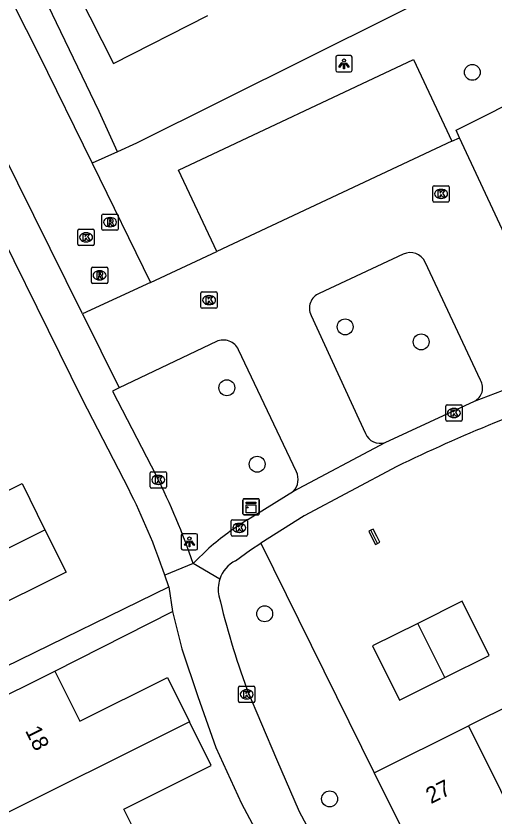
# Model space of a CAD drawing. Extents: x 157793 to 159380, y 380882 to 382313.
# Drawn here: x 158248.2 to 158277.71, y 381502.51 to 381551.82 of the extents above; entities that cross this region are included whole.
import ezdxf

# ---------------------------------------------------------------- set-up
doc = ezdxf.new("R2010")
doc.units = 0
for name, color, linetype in [('IMGEO_Boom', 7, 'Continuous'), ('IMGEO_Groenvoorziening', 7, 'Continuous'), ('IMGEO_Kast', 7, 'Continuous'), ('IMGEO_Kolk', 7, 'Continuous'), ('IMGEO_Lichtpunt', 7, 'Continuous'), ('IMGEO_Pand', 7, 'Continuous'), ('IMGEO_Pand_nummerreeks', 7, 'Continuous'), ('IMGEO_Rijbaan_lokaal_open', 7, 'Continuous'), ('IMGEO_Rioolput', 7, 'Continuous'), ('IMGEO_Voetpad_open', 7, 'Continuous')]:
    doc.layers.add(name, color=color, linetype=linetype)

msp = doc.modelspace()

# ---------------------------------------------------------------- linework, layer by layer
at = {"layer": 'IMGEO_Boom'}
for centre in [(158276.315, 381548.353), (158268.481, 381532.684), (158273.165, 381531.76), (158261.194, 381528.937), (158263.06, 381524.228), (158263.523, 381515.024), (158267.522, 381503.626)]:
    msp.add_circle(centre, 0.489, dxfattribs=at)
at = {"layer": 'IMGEO_Groenvoorziening'}
msp.add_lwpolyline([(158263.287, 381519.365), (158270.26, 381505.226)], dxfattribs=at)
at = {"layer": 'IMGEO_Kast'}
for p, q in [((158262.183, 381521.184), (158262.183, 381522.025)), ((158262.183, 381522.025), (158262.183, 381521.184)), ((158262.258, 381522.109), (158263.099, 381522.109)), ((158263.099, 381522.109), (158262.258, 381522.109)), ((158263.183, 381522.034), (158263.183, 381521.193)), ((158263.183, 381521.193), (158263.183, 381522.034)), ((158263.108, 381521.109), (158262.267, 381521.109)), ((158262.267, 381521.109), (158263.108, 381521.109))]:
    msp.add_line(p, q, dxfattribs=at)
for points in [[(158262.378, 381521.899), (158262.978, 381521.899), (158262.978, 381521.814), (158262.378, 381521.814), (158262.378, 381521.899)], [(158262.378, 381521.724), (158262.978, 381521.724), (158262.978, 381521.235), (158262.378, 381521.235), (158262.378, 381521.724)]]:
    msp.add_lwpolyline(points, dxfattribs=at)
msp.add_circle((158262.462, 381521.573), 0.0377, dxfattribs=at)
for centre, start, end in [((158262.261, 381522.031), 92.4484, 184.2845), ((158262.261, 381522.031), 92.4484, 184.2845), ((158263.105, 381522.031), 2.4484, 94.2845), ((158263.105, 381522.031), 2.4484, 94.2845), ((158262.261, 381521.187), 182.4484, 274.2845), ((158262.261, 381521.187), 182.4484, 274.2845), ((158263.105, 381521.187), 272.4484, 4.2845), ((158263.105, 381521.187), 272.4484, 4.2845)]:
    msp.add_arc(centre, 0.0779, start, end, dxfattribs=at)
at = {"layer": 'IMGEO_Kolk'}
for p, q in [((158273.889, 381540.446), (158273.889, 381541.298)), ((158273.964, 381541.372), (158274.816, 381541.372)), ((158274.377, 381541.152), (158274.402, 381541.152)), ((158274.89, 381541.298), (158274.89, 381540.446)), ((158274.4, 381540.592), (158274.375, 381540.592)), ((158274.816, 381540.372), (158273.964, 381540.372)), ((158252.017, 381537.773), (158252.017, 381538.625)), ((158252.092, 381538.699), (158252.944, 381538.699)), ((158252.505, 381538.479), (158252.53, 381538.479)), ((158253.018, 381538.625), (158253.018, 381537.773)), ((158252.944, 381537.699), (158252.092, 381537.699)), ((158252.528, 381537.919), (158252.503, 381537.919)), ((158259.594, 381533.908), (158259.594, 381534.76)), ((158259.669, 381534.834), (158260.521, 381534.834)), ((158260.082, 381534.614), (158260.107, 381534.614)), ((158260.595, 381534.76), (158260.595, 381533.908)), ((158260.105, 381534.054), (158260.08, 381534.054)), ((158260.521, 381533.834), (158259.669, 381533.834)), ((158274.681, 381526.958), (158274.681, 381527.81)), ((158274.756, 381527.884), (158275.608, 381527.884)), ((158275.169, 381527.664), (158275.194, 381527.664)), ((158275.682, 381527.81), (158275.682, 381526.958)), ((158275.608, 381526.884), (158274.756, 381526.884)), ((158275.192, 381527.104), (158275.167, 381527.104)), ((158256.469, 381522.84), (158256.469, 381523.692)), ((158256.544, 381523.766), (158257.396, 381523.766)), ((158257.47, 381523.692), (158257.47, 381522.84)), ((158256.957, 381523.546), (158256.982, 381523.546)), ((158257.396, 381522.766), (158256.544, 381522.766)), ((158256.98, 381522.986), (158256.955, 381522.986)), ((158261.459, 381519.885), (158261.459, 381520.737)), ((158261.534, 381520.811), (158262.386, 381520.811)), ((158262.46, 381520.737), (158262.46, 381519.885)), ((158261.947, 381520.591), (158261.972, 381520.591)), ((158262.386, 381519.811), (158261.534, 381519.811)), ((158261.97, 381520.031), (158261.945, 381520.031)), ((158261.913, 381509.64), (158261.913, 381510.492)), ((158261.988, 381510.566), (158262.84, 381510.566)), ((158262.914, 381510.492), (158262.914, 381509.64)), ((158262.401, 381510.346), (158262.426, 381510.346)), ((158262.84, 381509.566), (158261.988, 381509.566)), ((158262.424, 381509.786), (158262.399, 381509.786))]:
    msp.add_line(p, q, dxfattribs=at)
for points in [[(158273.889, 381540.446), (158273.889, 381541.298)], [(158273.964, 381541.372), (158274.816, 381541.372)], [(158274.21, 381541.072), (158274.333, 381541.072), (158274.333, 381540.921), (158274.463, 381541.072), (158274.627, 381541.072), (158274.481, 381540.921), (158274.634, 381540.672), (158274.482, 381540.672), (158274.397, 381540.836), (158274.333, 381540.769), (158274.333, 381540.672), (158274.21, 381540.672), (158274.21, 381541.072)], [(158274.89, 381541.298), (158274.89, 381540.446)], [(158274.816, 381540.372), (158273.964, 381540.372)], [(158252.017, 381537.773), (158252.017, 381538.625)], [(158252.092, 381538.699), (158252.944, 381538.699)], [(158253.018, 381538.625), (158253.018, 381537.773)], [(158252.338, 381538.399), (158252.461, 381538.399), (158252.461, 381538.248), (158252.591, 381538.399), (158252.755, 381538.399), (158252.609, 381538.248), (158252.762, 381537.999), (158252.61, 381537.999), (158252.525, 381538.163), (158252.461, 381538.096), (158252.461, 381537.999), (158252.338, 381537.999), (158252.338, 381538.399)], [(158252.944, 381537.699), (158252.092, 381537.699)], [(158259.594, 381533.908), (158259.594, 381534.76)], [(158259.669, 381534.834), (158260.521, 381534.834)], [(158259.915, 381534.534), (158260.038, 381534.534), (158260.038, 381534.383), (158260.168, 381534.534), (158260.332, 381534.534), (158260.186, 381534.383), (158260.339, 381534.134), (158260.187, 381534.134), (158260.102, 381534.298), (158260.038, 381534.231), (158260.038, 381534.134), (158259.915, 381534.134), (158259.915, 381534.534)], [(158260.595, 381534.76), (158260.595, 381533.908)], [(158260.521, 381533.834), (158259.669, 381533.834)], [(158274.681, 381526.958), (158274.681, 381527.81)], [(158274.756, 381527.884), (158275.608, 381527.884)], [(158275.682, 381527.81), (158275.682, 381526.958)], [(158275.002, 381527.584), (158275.125, 381527.584), (158275.125, 381527.433), (158275.255, 381527.584), (158275.419, 381527.584), (158275.273, 381527.433), (158275.426, 381527.184), (158275.274, 381527.184), (158275.189, 381527.348), (158275.125, 381527.281), (158275.125, 381527.184), (158275.002, 381527.184), (158275.002, 381527.584)], [(158275.608, 381526.884), (158274.756, 381526.884)], [(158256.469, 381522.84), (158256.469, 381523.692)], [(158256.544, 381523.766), (158257.396, 381523.766)], [(158257.47, 381523.692), (158257.47, 381522.84)], [(158256.79, 381523.466), (158256.913, 381523.466), (158256.913, 381523.315), (158257.043, 381523.466), (158257.207, 381523.466), (158257.061, 381523.315), (158257.214, 381523.066), (158257.062, 381523.066), (158256.977, 381523.23), (158256.913, 381523.163), (158256.913, 381523.066), (158256.79, 381523.066), (158256.79, 381523.466)], [(158257.396, 381522.766), (158256.544, 381522.766)], [(158261.459, 381519.885), (158261.459, 381520.737)], [(158261.534, 381520.811), (158262.386, 381520.811)], [(158262.46, 381520.737), (158262.46, 381519.885)], [(158261.78, 381520.511), (158261.903, 381520.511), (158261.903, 381520.36), (158262.033, 381520.511), (158262.197, 381520.511), (158262.051, 381520.36), (158262.204, 381520.111), (158262.052, 381520.111), (158261.967, 381520.275), (158261.903, 381520.208), (158261.903, 381520.111), (158261.78, 381520.111), (158261.78, 381520.511)], [(158262.386, 381519.811), (158261.534, 381519.811)], [(158261.913, 381509.64), (158261.913, 381510.492)], [(158261.988, 381510.566), (158262.84, 381510.566)], [(158262.914, 381510.492), (158262.914, 381509.64)], [(158262.234, 381510.266), (158262.357, 381510.266), (158262.357, 381510.115), (158262.487, 381510.266), (158262.651, 381510.266), (158262.505, 381510.115), (158262.658, 381509.866), (158262.506, 381509.866), (158262.421, 381510.03), (158262.357, 381509.963), (158262.357, 381509.866), (158262.234, 381509.866), (158262.234, 381510.266)], [(158262.84, 381509.566), (158261.988, 381509.566)]]:
    msp.add_lwpolyline(points, dxfattribs=at)
for centre, start, end in [((158273.966, 381541.296), 91.552, 178.448), ((158273.966, 381541.296), 91.552, 178.448), ((158274.814, 381541.296), 1.552, 88.448), ((158274.814, 381541.296), 1.552, 88.448), ((158273.966, 381540.448), 181.552, 268.448), ((158273.966, 381540.448), 181.552, 268.448), ((158274.814, 381540.448), 271.552, 358.448), ((158274.814, 381540.448), 271.552, 358.448), ((158252.094, 381538.623), 91.552, 178.448), ((158252.094, 381538.623), 91.552, 178.448), ((158252.942, 381538.623), 1.552, 88.448), ((158252.942, 381538.623), 1.552, 88.448), ((158252.094, 381537.775), 181.552, 268.448), ((158252.094, 381537.775), 181.552, 268.448), ((158252.942, 381537.775), 271.552, 358.448), ((158252.942, 381537.775), 271.552, 358.448), ((158259.671, 381534.758), 91.552, 178.448), ((158259.671, 381534.758), 91.552, 178.448), ((158260.519, 381534.758), 1.552, 88.448), ((158260.519, 381534.758), 1.552, 88.448), ((158259.671, 381533.91), 181.552, 268.448), ((158259.671, 381533.91), 181.552, 268.448), ((158260.519, 381533.91), 271.552, 358.448), ((158260.519, 381533.91), 271.552, 358.448), ((158274.758, 381527.808), 91.552, 178.448), ((158274.758, 381527.808), 91.552, 178.448), ((158275.606, 381527.808), 1.552, 88.448), ((158275.606, 381527.808), 1.552, 88.448), ((158274.758, 381526.96), 181.552, 268.448), ((158274.758, 381526.96), 181.552, 268.448), ((158275.606, 381526.96), 271.552, 358.448), ((158275.606, 381526.96), 271.552, 358.448), ((158256.546, 381523.69), 91.552, 178.448), ((158256.546, 381523.69), 91.552, 178.448), ((158257.394, 381523.69), 1.552, 88.448), ((158257.394, 381523.69), 1.552, 88.448), ((158256.546, 381522.842), 181.552, 268.448), ((158256.546, 381522.842), 181.552, 268.448), ((158257.394, 381522.842), 271.552, 358.448), ((158257.394, 381522.842), 271.552, 358.448), ((158261.536, 381520.735), 91.552, 178.448), ((158261.536, 381520.735), 91.552, 178.448), ((158262.384, 381520.735), 1.552, 88.448), ((158262.384, 381520.735), 1.552, 88.448), ((158261.536, 381519.887), 181.552, 268.448), ((158261.536, 381519.887), 181.552, 268.448), ((158262.384, 381519.887), 271.552, 358.448), ((158262.384, 381519.887), 271.552, 358.448), ((158261.99, 381510.49), 91.552, 178.448), ((158261.99, 381510.49), 91.552, 178.448), ((158262.838, 381510.49), 1.552, 88.448), ((158262.838, 381510.49), 1.552, 88.448), ((158261.99, 381509.642), 181.552, 268.448), ((158261.99, 381509.642), 181.552, 268.448), ((158262.838, 381509.642), 271.552, 358.448), ((158262.838, 381509.642), 271.552, 358.448)]:
    msp.add_arc(centre, 0.0765, start, end, dxfattribs=at)
for centre, major_axis, ratio, start_param, end_param in [((158274.376, 381540.872), (-0.387, 0.002), 0.722429, 4.712389, 7.853982), ((158274.401, 381540.872), (-0.39, 0.002), 0.717154, 1.570796, 4.712389), ((158252.504, 381538.199), (-0.387, 0.002), 0.722429, 4.712389, 7.853982), ((158252.529, 381538.199), (-0.39, 0.002), 0.717154, 1.570796, 4.712389), ((158260.081, 381534.334), (-0.387, 0.002), 0.722429, 4.712389, 7.853982), ((158260.106, 381534.334), (-0.39, 0.002), 0.717154, 1.570796, 4.712389), ((158275.168, 381527.384), (-0.387, 0.002), 0.722429, 4.712389, 7.853982), ((158275.193, 381527.384), (-0.39, 0.002), 0.717154, 1.570796, 4.712389), ((158256.956, 381523.266), (-0.387, 0.002), 0.722429, 4.712389, 7.853982), ((158256.981, 381523.266), (-0.39, 0.002), 0.717154, 1.570796, 4.712389), ((158261.946, 381520.311), (-0.387, 0.002), 0.722429, 4.712389, 7.853982), ((158261.971, 381520.311), (-0.39, 0.002), 0.717154, 1.570796, 4.712389), ((158262.4, 381510.066), (-0.387, 0.002), 0.722429, 4.712389, 7.853982), ((158262.425, 381510.066), (-0.39, 0.002), 0.717154, 1.570796, 4.712389)]:
    msp.add_ellipse(centre, major_axis=major_axis, ratio=ratio, start_param=start_param, end_param=end_param, dxfattribs=at)
at = {"layer": 'IMGEO_Lichtpunt'}
for p, q in [((158268.811, 381549.381), (158268.003, 381549.381)), ((158268.811, 381549.381), (158268.003, 381549.381)), ((158267.909, 381549.286), (158267.909, 381548.479)), ((158267.909, 381549.286), (158267.909, 381548.479)), ((158268.905, 381548.479), (158268.905, 381549.286)), ((158268.905, 381548.479), (158268.905, 381549.286)), ((158268.003, 381548.385), (158268.811, 381548.385)), ((158268.003, 381548.385), (158268.811, 381548.385)), ((158258.386, 381519.856), (158258.386, 381519.049)), ((158258.386, 381519.856), (158258.386, 381519.049)), ((158259.288, 381519.951), (158258.48, 381519.951)), ((158259.288, 381519.951), (158258.48, 381519.951)), ((158259.382, 381519.049), (158259.382, 381519.856)), ((158259.382, 381519.049), (158259.382, 381519.856)), ((158258.48, 381518.955), (158259.288, 381518.955)), ((158258.48, 381518.955), (158259.288, 381518.955))]:
    msp.add_line(p, q, dxfattribs=at)
for points in [[(158268.283, 381548.95), (158268.322, 381548.922), (158268.134, 381548.66), (158268.096, 381548.687), (158268.283, 381548.95)], [(158268.385, 381548.902), (158268.432, 381548.902), (158268.432, 381548.58), (158268.385, 381548.58), (158268.385, 381548.902)], [(158268.495, 381548.922), (158268.533, 381548.949), (158268.72, 381548.687), (158268.681, 381548.659), (158268.495, 381548.922)], [(158258.76, 381519.52), (158258.799, 381519.492), (158258.611, 381519.23), (158258.573, 381519.257), (158258.76, 381519.52)], [(158258.862, 381519.472), (158258.909, 381519.472), (158258.909, 381519.15), (158258.862, 381519.15), (158258.862, 381519.472)], [(158258.972, 381519.492), (158259.01, 381519.519), (158259.197, 381519.257), (158259.158, 381519.229), (158258.972, 381519.492)]]:
    msp.add_lwpolyline(points, dxfattribs=at)
for centre in [(158268.408, 381549.084), (158258.885, 381519.654)]:
    msp.add_circle(centre, 0.0994, dxfattribs=at)
for centre, start, end in [((158268.003, 381549.286), 90, 180), ((158268.003, 381549.286), 90, 180), ((158268.811, 381549.286), 0, 90), ((158268.811, 381549.286), 0, 90), ((158268.003, 381548.479), 180, 270), ((158268.003, 381548.479), 180, 270), ((158268.811, 381548.479), 270, 0), ((158268.811, 381548.479), 270, 360), ((158258.48, 381519.856), 90, 180), ((158258.48, 381519.856), 90, 180), ((158259.288, 381519.856), 0, 90), ((158259.288, 381519.856), 0, 90), ((158258.48, 381519.049), 180, 270), ((158258.48, 381519.049), 180, 270), ((158259.288, 381519.049), 270, 0), ((158259.288, 381519.049), 270, 360)]:
    msp.add_arc(centre, 0.0946, start, end, dxfattribs=at)
at = {"layer": 'IMGEO_Pand'}
for points in [[(158248.865, 381555.221), (158250.569, 381556.082), (158254.201, 381548.898), (158260.027, 381551.844)], [(158241.831, 381523.149), (158243.2, 381520.38), (158248.582, 381523.039), (158249.986, 381520.199)], [(158270.481, 381519.358), (158270.615, 381519.424), (158270.423, 381519.81), (158270.208, 381520.242), (158270.071, 381520.174)], [(158237.397, 381513.918), (158249.986, 381520.199)], [(158249.986, 381520.199), (158251.283, 381517.575), (158245.955, 381514.942), (158247.533, 381511.749)], [(158270.071, 381520.174), (158269.936, 381520.107), (158270.151, 381519.675), (158270.342, 381519.289), (158270.481, 381519.358)], [(158270.481, 381519.358), (158270.071, 381520.174)], [(158274.611, 381511.092), (158277.353, 381512.454), (158275.693, 381515.796), (158272.951, 381514.434)], [(158272.951, 381514.434), (158270.172, 381513.054), (158271.832, 381509.712), (158274.611, 381511.092)], [(158274.611, 381511.092), (158272.951, 381514.434)], [(158243.334, 381507.879), (158246.087, 381509.252), (158250.595, 381511.499)], [(158250.595, 381511.499), (158252.136, 381508.406), (158257.534, 381511.098), (158258.892, 381508.374)], [(158281.738, 381510.927), (158276.087, 381508.12)], [(158258.892, 381508.374), (158246.237, 381502.064)], [(158256.327, 381500.034), (158254.849, 381503.005), (158260.231, 381505.688), (158258.892, 381508.374)], [(158270.26, 381505.226), (158276.087, 381508.12)], [(158276.087, 381508.12), (158280.019, 381500.202)], [(158274.237, 381497.35), (158272.899, 381500), (158270.26, 381505.226)]]:
    msp.add_lwpolyline(points, dxfattribs=at)
at = {"layer": 'IMGEO_Rijbaan_lokaal_open'}
for points in [[(158252.296, 381533.479), (158221.342, 381595.998)], [(158235.941, 381576.836), (158245.054, 381558.421), (158249.583, 381549.497), (158252.887, 381542.755)], [(158275.06, 381544.109), (158260.581, 381537.328)], [(158275.06, 381544.109), (158275.531, 381544.327)], [(158280.496, 381533.703), (158275.531, 381544.327)], [(158252.887, 381542.755), (158256.481, 381535.423)], [(158256.481, 381535.423), (158260.581, 381537.328)], [(158272.055, 381537.162), (158266.885, 381534.748)], [(158276.825, 381529.399), (158273.41, 381536.676)], [(158256.481, 381535.423), (158252.296, 381533.479)], [(158252.296, 381533.479), (158254.549, 381528.928)], [(158266.384, 381533.394), (158269.326, 381527.003), (158269.73, 381526.126)], [(158260.552, 381531.783), (158254.549, 381528.928)], [(158265.473, 381523.769), (158261.909, 381531.278)], [(158276.441, 381528.115), (158282.915, 381530.571)], [(158265.291, 381522.565), (158270.941, 381525.576)]]:
    msp.add_lwpolyline(points, dxfattribs=at)
for centre, radius, start, end in [((158272.485, 381536.229), 1.027, 25.7867, 114.7503), ((158267.268, 381533.837), 0.989, 112.7998, 206.5898), ((158260.98, 381530.856), 1.021, 24.4074, 114.7676), ((158276.037, 381528.935), 0.914, 296.2115, 30.4883), ((158270.62, 381526.476), 0.956, 201.501, 289.6468), ((158264.534, 381523.295), 1.052, 316.0259, 26.7823)]:
    msp.add_arc(centre, radius, start, end, dxfattribs=at)
at = {"layer": 'IMGEO_Rioolput'}
for p, q in [((158253.494, 381538.706), (158253.494, 381539.558)), ((158253.569, 381539.632), (158254.421, 381539.632)), ((158254.495, 381539.558), (158254.495, 381538.706)), ((158253.982, 381539.412), (158254.007, 381539.412)), ((158254.421, 381538.632), (158253.569, 381538.632)), ((158254.005, 381538.852), (158253.98, 381538.852)), ((158252.851, 381535.433), (158252.851, 381536.285)), ((158252.926, 381536.359), (158253.778, 381536.359)), ((158253.339, 381536.139), (158253.364, 381536.139)), ((158253.852, 381536.285), (158253.852, 381535.433)), ((158253.362, 381535.579), (158253.337, 381535.579)), ((158253.778, 381535.359), (158252.926, 381535.359))]:
    msp.add_line(p, q, dxfattribs=at)
for points in [[(158253.494, 381538.706), (158253.494, 381539.558)], [(158253.569, 381539.632), (158254.421, 381539.632)], [(158254.495, 381539.558), (158254.495, 381538.706)], [(158254.083, 381539.33), (158253.831, 381539.332), (158253.831, 381538.932)], [(158253.831, 381538.932), (158253.955, 381538.932), (158253.955, 381539.094), (158253.966, 381539.094)], [(158254.009, 381539.251), (158253.955, 381539.251), (158253.955, 381539.17)], [(158253.955, 381539.17), (158254.007, 381539.17)], [(158254.013, 381539.065), (158254.084, 381538.932), (158254.224, 381538.932), (158254.159, 381539.058)], [(158254.421, 381538.632), (158253.569, 381538.632)], [(158252.851, 381535.433), (158252.851, 381536.285)], [(158252.926, 381536.359), (158253.778, 381536.359)], [(158253.44, 381536.057), (158253.188, 381536.059), (158253.188, 381535.659)], [(158253.852, 381536.285), (158253.852, 381535.433)], [(158253.188, 381535.659), (158253.312, 381535.659), (158253.312, 381535.821), (158253.323, 381535.821)], [(158253.366, 381535.978), (158253.312, 381535.978), (158253.312, 381535.897)], [(158253.312, 381535.897), (158253.364, 381535.897)], [(158253.37, 381535.792), (158253.441, 381535.659), (158253.581, 381535.659), (158253.516, 381535.785)], [(158253.778, 381535.359), (158252.926, 381535.359)]]:
    msp.add_lwpolyline(points, dxfattribs=at)
for centre, radius, start, end in [((158253.571, 381539.556), 0.0765, 91.552, 178.448), ((158253.571, 381539.556), 0.0765, 91.552, 178.448), ((158254.419, 381539.556), 0.0765, 1.552, 88.448), ((158254.419, 381539.556), 0.0765, 1.552, 88.448), ((158253.965, 381539.041), 0.0533, 26.0293, 88.6989), ((158253.991, 381539.359), 0.19, 274.7715, 282.9687), ((158254.015, 381539.155), 0.0964, 77.0061, 93.1865), ((158254.029, 381539.212), 0.0378, 276.6634, 79.6772), ((158254.082, 381539.22), 0.109, 350.3612, 89.416), ((158254.08, 381539.22), 0.112, 277.5842, 350.9817), ((158254.064, 381539.005), 0.108, 29.5134, 73.7905), ((158253.571, 381538.708), 0.0765, 181.552, 268.448), ((158253.571, 381538.708), 0.0765, 181.552, 268.448), ((158254.419, 381538.708), 0.0765, 271.552, 358.448), ((158254.419, 381538.708), 0.0765, 271.552, 358.448), ((158252.928, 381536.283), 0.0765, 91.552, 178.448), ((158252.928, 381536.283), 0.0765, 91.552, 178.448), ((158253.439, 381535.947), 0.109, 350.3612, 89.416), ((158253.776, 381536.283), 0.0765, 1.552, 88.448), ((158253.776, 381536.283), 0.0765, 1.552, 88.448), ((158253.322, 381535.768), 0.0533, 26.0293, 88.6989), ((158253.348, 381536.086), 0.19, 274.7715, 282.9687), ((158253.372, 381535.882), 0.0964, 77.0061, 93.1865), ((158253.386, 381535.939), 0.0378, 276.6634, 79.6772), ((158253.437, 381535.947), 0.112, 277.5842, 350.9817), ((158253.421, 381535.732), 0.108, 29.5134, 73.7905), ((158252.928, 381535.435), 0.0765, 181.552, 268.448), ((158252.928, 381535.435), 0.0765, 181.552, 268.448), ((158253.776, 381535.435), 0.0765, 271.552, 358.448), ((158253.776, 381535.435), 0.0765, 271.552, 358.448)]:
    msp.add_arc(centre, radius, start, end, dxfattribs=at)
for centre, major_axis, ratio, start_param, end_param in [((158253.981, 381539.132), (-0.387, 0.002), 0.722429, 4.712389, 7.853982), ((158254.006, 381539.132), (-0.39, 0.002), 0.717154, 1.570796, 4.712389), ((158253.338, 381535.859), (-0.387, 0.002), 0.722429, 4.712389, 7.853982), ((158253.363, 381535.859), (-0.39, 0.002), 0.717154, 1.570796, 4.712389)]:
    msp.add_ellipse(centre, major_axis=major_axis, ratio=ratio, start_param=start_param, end_param=end_param, dxfattribs=at)
at = {"layer": 'IMGEO_Voetpad_open'}
for points in [[(158255.147, 381522.693), (158252.294, 381528.223), (158245.268, 381542.416), (158242.545, 381547.917), (158236.922, 381559.275), (158235.455, 381562.238)], [(158283.939, 381558.16), (158281.897, 381557.095), (158255.625, 381543.988), (158254.456, 381543.47)], [(158254.456, 381543.47), (158253.32, 381545.944), (158248.865, 381555.221)], [(158260.581, 381537.328), (158258.216, 381542.335), (158272.7, 381549.141), (158275.06, 381544.109)], [(158275.531, 381544.327), (158275.312, 381544.799), (158280.274, 381547.274)], [(158254.456, 381543.47), (158252.887, 381542.755)], [(158254.549, 381528.928), (158254.145, 381528.736), (158256.839, 381523.527)], [(158270.941, 381525.576), (158276.441, 381528.115)], [(158271.655, 381524.091), (158265.953, 381521.058), (158263.287, 381519.365)], [(158262.487, 381520.833), (158265.291, 381522.565)], [(158261.726, 381518.289), (158262.647, 381518.958), (158263.287, 381519.365)], [(158259.115, 381518.12), (158260.077, 381519.06)], [(158259.115, 381518.12), (158257.366, 381517.406)], [(158260.758, 381517.152), (158259.115, 381518.12)], [(158257.625, 381516.683), (158257.366, 381517.406)], [(158247.533, 381511.749), (158257.625, 381516.683)], [(158257.625, 381516.683), (158257.836, 381515.158)], [(158250.595, 381511.499), (158257.836, 381515.158)], [(158257.836, 381515.158), (158258.425, 381512.866), (158259.409, 381509.938), (158260.518, 381506.794), (158262.093, 381503.345), (158263.878, 381500), (158269.668, 381490.573), (158274.432, 381483.292)], [(158275.871, 381484.362), (158271.6, 381490.511), (158272.629, 381491.262), (158267.189, 381500), (158265.658, 381502.83), (158264.276, 381506.055), (158262.432, 381510.396)]]:
    msp.add_lwpolyline(points, dxfattribs=at)
for centre, radius, start, end in [((158319.075, 381425.765), 109.163, 108.82849, 115.74678), ((158220.305, 381504.966), 40.979, 18.7233, 26.9327), ((158219.307, 381504.541), 40.174, 18.676, 26.8604), ((158273.545, 381503.278), 20.747, 122.2065, 130.4762), ((158262.626, 381516.542), 1.965, 117.257, 161.9233), ((158262.614, 381516.538), 1.955, 161.7047, 192.1524), ((158307.943, 381527.253), 48.532, 193.2524, 200.324)]:
    msp.add_arc(centre, radius, start, end, dxfattribs=at)

# ---------------------------------------------------------------- texts
at = {"layer": 'IMGEO_Pand_nummerreeks'}
for s, rotation, p in [('18', 296.2272, (158248.745, 381507.832)), ('27', 26.4136, (158273.763, 381503.305))]:
    msp.add_text(s, height=1, rotation=rotation, dxfattribs=at).set_placement(p)

doc.saveas('drawing.dxf')
